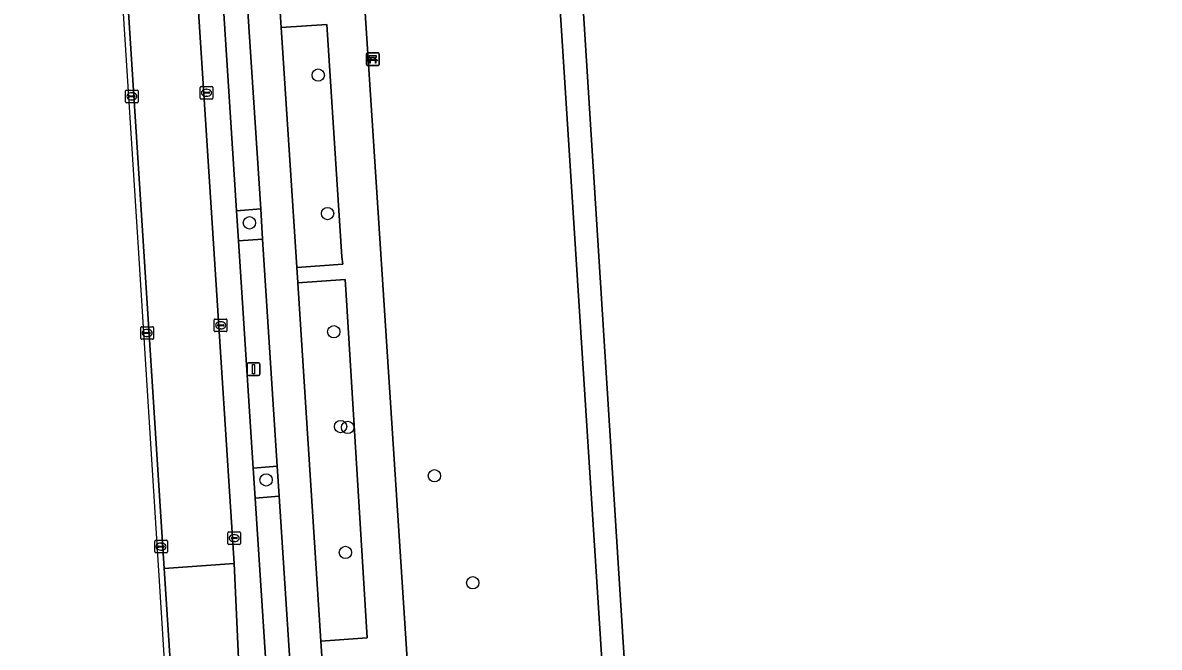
# Model space of a CAD drawing. Extents: x 160732 to 162107, y 387428 to 388479.
# Drawn here: x 160748.5 to 160838.5, y 387907 to 387956.5 of the extents above; entities that cross this region are included whole.
import ezdxf

# ---------------------------------------------------------------- set-up
doc = ezdxf.new("R2010")
doc.units = 0
for name, color, linetype in [('IMGEO_Bank', 7, 'Continuous'), ('IMGEO_Boom', 7, 'Continuous'), ('IMGEO_Fietspad_gesloten', 7, 'Continuous'), ('IMGEO_Groenvoorziening', 7, 'Continuous'), ('IMGEO_Kolk', 7, 'Continuous'), ('IMGEO_Lichtmast', 7, 'Continuous'), ('IMGEO_Meer_plas_ven_vijver', 7, 'Continuous'), ('IMGEO_Oever', 7, 'Continuous'), ('IMGEO_Parkeervlak_open', 7, 'Continuous'), ('IMGEO_Rijbaan_lokaal_gesloten', 7, 'Continuous'), ('IMGEO_Voetpad_open', 7, 'Continuous')]:
    doc.layers.add(name, color=color, linetype=linetype)

msp = doc.modelspace()

# ---------------------------------------------------------------- linework, layer by layer
at = {"layer": 'IMGEO_Bank'}
for p, q in [((160775.685, 387953.169), (160775.685, 387954.01)), ((160775.685, 387954.01), (160775.685, 387953.169)), ((160775.76, 387954.094), (160776.601, 387954.094)), ((160776.601, 387954.094), (160775.76, 387954.094)), ((160776.382, 387953.492), (160775.989, 387953.492)), ((160775.994, 387953.6), (160775.994, 387953.706)), ((160776.038, 387953.706), (160776.038, 387953.6)), ((160776.326, 387953.712), (160776.044, 387953.712)), ((160776.044, 387953.594), (160776.326, 387953.594)), ((160776.332, 387953.6), (160776.332, 387953.706)), ((160776.376, 387953.706), (160776.376, 387953.6)), ((160776.685, 387954.019), (160776.685, 387953.178)), ((160776.685, 387953.178), (160776.685, 387954.019)), ((160776.61, 387953.094), (160775.769, 387953.094)), ((160775.769, 387953.094), (160776.61, 387953.094))]:
    msp.add_line(p, q, dxfattribs=at)
for points in [[(160775.932, 387953.492), (160775.79, 387953.492), (160775.902, 387953.594), (160775.988, 387953.594)], [(160775.988, 387953.712), (160775.902, 387953.712), (160775.902, 387953.873), (160776.465, 387953.873), (160776.465, 387953.712), (160776.382, 387953.712)], [(160775.982, 387953.485), (160775.982, 387953.278), (160775.939, 387953.278), (160775.939, 387953.485)], [(160776.382, 387953.594), (160776.465, 387953.594), (160776.577, 387953.492), (160776.438, 387953.492)], [(160776.432, 387953.485), (160776.432, 387953.278), (160776.388, 387953.278), (160776.388, 387953.485)]]:
    msp.add_lwpolyline(points, dxfattribs=at)
for centre, radius, start, end in [((160775.763, 387954.016), 0.0779, 92.4484, 184.28452), ((160775.763, 387954.016), 0.0779, 92.4484, 184.28452), ((160775.932, 387953.485), 0.00671, 2.89567, 87.10433), ((160775.989, 387953.485), 0.00671, 92.89567, 177.10433), ((160775.987, 387953.705), 0.00671, 2.89567, 87.10433), ((160775.987, 387953.601), 0.00671, 272.89567, 357.10433), ((160776.044, 387953.705), 0.00671, 92.89567, 177.10433), ((160776.044, 387953.601), 0.00671, 182.89567, 267.10433), ((160776.326, 387953.705), 0.00671, 2.89567, 87.10433), ((160776.326, 387953.601), 0.00671, 272.89567, 357.10433), ((160776.383, 387953.705), 0.00671, 92.89567, 177.10433), ((160776.383, 387953.601), 0.00671, 182.89567, 267.10433), ((160776.381, 387953.485), 0.00671, 2.89567, 87.10433), ((160776.438, 387953.485), 0.00671, 92.89567, 177.10433), ((160776.607, 387954.016), 0.0779, 2.4484, 94.28452), ((160776.607, 387954.016), 0.0779, 2.4484, 94.28452), ((160775.763, 387953.172), 0.0779, 182.4484, 274.28452), ((160775.763, 387953.172), 0.0779, 182.4484, 274.28452), ((160776.607, 387953.172), 0.0779, 272.4484, 4.28452), ((160776.607, 387953.172), 0.0779, 272.4484, 4.28452)]:
    msp.add_arc(centre, radius, start, end, dxfattribs=at)
at = {"layer": 'IMGEO_Boom'}
for centre in [(160771.86, 387952.326), (160772.603, 387941.357), (160766.416, 387940.618), (160773.098, 387931.987), (160773.636, 387924.471), (160774.197, 387924.396), (160781.07, 387920.569), (160767.732, 387920.235), (160774.019, 387914.491), (160784.103, 387912.084)]:
    msp.add_circle(centre, 0.489, dxfattribs=at)
at = {"layer": 'IMGEO_Fietspad_gesloten'}
for points in [[(160786.004, 387793.982), (160785.835, 387796.449), (160785.14, 387807.414), (160782.554, 387849.903), (160772.814, 388000), (160770.609, 388033.989), (160770.417, 388036.928), (160773.499, 388037.066), (160773.388, 388039.695), (160772.418, 388053.986)], [(160762.094, 388022.596), (160764.165, 387990.445), (160764.63, 387983.22), (160764.781, 387980.874), (160766.011, 387961.787), (160766.164, 387959.407), (160766.164, 387959.404), (160767.303, 387941.725), (160767.457, 387939.326), (160768.616, 387921.33), (160768.77, 387918.939), (160769.87, 387901.863), (160770.023, 387899.486), (160771.145, 387882.069), (160771.3, 387879.66), (160772.461, 387861.637), (160772.614, 387859.266), (160773.717, 387842.142), (160773.871, 387839.749), (160774.412, 387831.354), (160775.791, 387809.946), (160775.911, 387808.15), (160776.511, 387798.943)], [(160768.248, 388023.022), (160770.817, 387982.821), (160767.229, 387982.564), (160767.3, 387981.473), (160767.314, 387981.26), (160770.902, 387981.611), (160772.452, 387957.554), (160768.859, 387957.327), (160768.938, 387956.103), (160772.547, 387956.332), (160773.734, 387937.928), (160773.823, 387937.339), (160770.167, 387937.078), (160770.243, 387935.892), (160770.245, 387935.866), (160773.992, 387936.116), (160774.073, 387934.904), (160775.746, 387907.719), (160772.073, 387907.458), (160772.15, 387906.263)], [(160772.15, 387906.263), (160772.073, 387907.458), (160770.245, 387935.866), (160770.243, 387935.892), (160770.167, 387937.078), (160770.165, 387937.104), (160768.938, 387956.103), (160768.859, 387957.327), (160767.314, 387981.26), (160767.3, 387981.473), (160767.229, 387982.564), (160767.221, 387982.683), (160767.187, 387983.275), (160766.396, 388000), (160765.082, 388020.453)]]:
    msp.add_lwpolyline(points, dxfattribs=at)
at = {"layer": 'IMGEO_Groenvoorziening'}
for points in [[(160792.906, 388044.151), (160773.388, 388039.695), (160773.499, 388037.066), (160770.417, 388036.928), (160770.609, 388033.989), (160772.814, 388000), (160782.554, 387849.903), (160785.14, 387807.414), (160785.835, 387796.449), (160792.972, 387796.854), (160820.028, 387798.4), (160842.863, 387799.764), (160854.715, 387800.466), (160860.437, 387800.637), (160860.183, 387802.298), (160861.348, 387803.724), (160862.871, 387803.535), (160867.876, 387805.321)], [(160804.527, 387806.316), (160803.555, 387806.564), (160802.656, 387807.01), (160801.869, 387807.632), (160801.228, 387808.404), (160800.762, 387809.293), (160800.601, 387809.769), (160800.433, 387810.758), (160788.313, 388000), (160786.861, 388022.113), (160787.07, 388023.425), (160787.432, 388024.236), (160788.27, 388025.267), (160789.315, 388025.958), (160806.244, 388030.763)]]:
    msp.add_lwpolyline(points, dxfattribs=at)
for points in [[(160772.547, 387956.332), (160768.938, 387956.103), (160770.165, 387937.104), (160770.167, 387937.078), (160773.823, 387937.339), (160773.734, 387937.928)], [(160767.303, 387941.725), (160765.392, 387941.58), (160765.546, 387939.202), (160767.457, 387939.326)], [(160770.245, 387935.866), (160772.073, 387907.458), (160775.746, 387907.719), (160774.073, 387934.904), (160773.992, 387936.116)], [(160768.616, 387921.33), (160766.711, 387921.174), (160766.865, 387918.802), (160768.77, 387918.939)]]:
    msp.add_lwpolyline(points, close=True, dxfattribs=at)
at = {"layer": 'IMGEO_Kolk'}
for p, q in [((160762.583, 387951.427), (160763.435, 387951.427)), ((160756.601, 387950.217), (160756.601, 387951.069)), ((160756.676, 387951.143), (160757.528, 387951.143)), ((160756.86, 387950.637), (160756.86, 387950.649)), ((160757.298, 387950.6), (160756.9, 387950.6)), ((160756.903, 387950.686), (160757.301, 387950.686)), ((160757.089, 387950.923), (160757.114, 387950.923)), ((160757.344, 387950.649), (160757.344, 387950.637)), ((160757.602, 387951.069), (160757.602, 387950.217)), ((160762.508, 387950.501), (160762.508, 387951.353)), ((160762.767, 387950.921), (160762.767, 387950.933)), ((160763.205, 387950.884), (160762.807, 387950.884)), ((160762.81, 387950.97), (160763.208, 387950.97)), ((160763.019, 387950.647), (160762.994, 387950.647)), ((160762.996, 387951.207), (160763.021, 387951.207)), ((160763.251, 387950.933), (160763.251, 387950.921)), ((160763.509, 387951.353), (160763.509, 387950.501)), ((160757.528, 387950.143), (160756.676, 387950.143)), ((160757.112, 387950.363), (160757.087, 387950.363)), ((160763.435, 387950.427), (160762.583, 387950.427)), ((160763.63, 387932.066), (160763.63, 387932.918)), ((160763.705, 387932.992), (160764.557, 387932.992)), ((160763.889, 387932.486), (160763.889, 387932.498)), ((160763.932, 387932.535), (160764.33, 387932.535)), ((160764.118, 387932.772), (160764.143, 387932.772)), ((160764.373, 387932.498), (160764.373, 387932.486)), ((160764.631, 387932.918), (160764.631, 387932.066)), ((160757.805, 387931.459), (160757.805, 387932.311)), ((160757.88, 387932.385), (160758.732, 387932.385)), ((160758.064, 387931.879), (160758.064, 387931.891)), ((160758.502, 387931.842), (160758.104, 387931.842)), ((160758.107, 387931.928), (160758.505, 387931.928)), ((160758.316, 387931.605), (160758.291, 387931.605)), ((160758.293, 387932.165), (160758.318, 387932.165)), ((160758.548, 387931.891), (160758.548, 387931.879)), ((160758.806, 387932.311), (160758.806, 387931.459)), ((160764.557, 387931.992), (160763.705, 387931.992)), ((160764.327, 387932.449), (160763.929, 387932.449)), ((160764.141, 387932.212), (160764.116, 387932.212)), ((160758.732, 387931.385), (160757.88, 387931.385)), ((160758.908, 387914.527), (160758.908, 387915.379)), ((160758.983, 387915.453), (160759.835, 387915.453)), ((160759.909, 387915.379), (160759.909, 387914.527)), ((160764.706, 387915.199), (160764.706, 387916.051)), ((160764.781, 387916.125), (160765.633, 387916.125)), ((160764.965, 387915.619), (160764.965, 387915.631)), ((160765.403, 387915.582), (160765.005, 387915.582)), ((160765.008, 387915.668), (160765.406, 387915.668)), ((160765.194, 387915.905), (160765.219, 387915.905)), ((160765.449, 387915.631), (160765.449, 387915.619)), ((160765.707, 387916.051), (160765.707, 387915.199)), ((160759.167, 387914.947), (160759.167, 387914.959)), ((160759.605, 387914.91), (160759.207, 387914.91)), ((160759.21, 387914.996), (160759.608, 387914.996)), ((160759.419, 387914.673), (160759.394, 387914.673)), ((160759.396, 387915.233), (160759.421, 387915.233)), ((160759.651, 387914.959), (160759.651, 387914.947)), ((160765.633, 387915.125), (160764.781, 387915.125)), ((160765.217, 387915.345), (160765.192, 387915.345)), ((160759.835, 387914.453), (160758.983, 387914.453))]:
    msp.add_line(p, q, dxfattribs=at)
for points in [[(160762.583, 387951.427), (160763.435, 387951.427)], [(160756.601, 387950.217), (160756.601, 387951.069)], [(160756.676, 387951.143), (160757.528, 387951.143)], [(160757.602, 387951.069), (160757.602, 387950.217)], [(160762.508, 387950.501), (160762.508, 387951.353)], [(160763.509, 387951.353), (160763.509, 387950.501)], [(160757.528, 387950.143), (160756.676, 387950.143)], [(160763.435, 387950.427), (160762.583, 387950.427)], [(160763.63, 387932.066), (160763.63, 387932.918)], [(160763.705, 387932.992), (160764.557, 387932.992)], [(160764.631, 387932.918), (160764.631, 387932.066)], [(160757.805, 387931.459), (160757.805, 387932.311)], [(160757.88, 387932.385), (160758.732, 387932.385)], [(160758.806, 387932.311), (160758.806, 387931.459)], [(160764.557, 387931.992), (160763.705, 387931.992)], [(160758.732, 387931.385), (160757.88, 387931.385)], [(160758.908, 387914.527), (160758.908, 387915.379)], [(160758.983, 387915.453), (160759.835, 387915.453)], [(160759.909, 387915.379), (160759.909, 387914.527)], [(160764.706, 387915.199), (160764.706, 387916.051)], [(160764.781, 387916.125), (160765.633, 387916.125)], [(160765.707, 387916.051), (160765.707, 387915.199)], [(160765.633, 387915.125), (160764.781, 387915.125)], [(160759.835, 387914.453), (160758.983, 387914.453)]]:
    msp.add_lwpolyline(points, dxfattribs=at)
for centre, radius, start, end in [((160762.585, 387951.351), 0.0765, 91.55205, 178.44795), ((160762.585, 387951.351), 0.0765, 91.55205, 178.44795), ((160763.433, 387951.351), 0.0765, 1.55205, 88.44795), ((160763.433, 387951.351), 0.0765, 1.55205, 88.44795), ((160756.678, 387951.067), 0.0765, 91.55205, 178.44795), ((160756.678, 387951.067), 0.0765, 91.55205, 178.44795), ((160756.9, 387950.646), 0.0403, 85.87752, 175.75265), ((160756.897, 387950.636), 0.0366, 178.93798, 274.71019), ((160757.301, 387950.643), 0.043, 264.86636, 352.45326), ((160757.305, 387950.648), 0.0386, 1.73085, 96.63898), ((160757.526, 387951.067), 0.0765, 1.55205, 88.44795), ((160757.526, 387951.067), 0.0765, 1.55205, 88.44795), ((160762.585, 387950.503), 0.0765, 181.55205, 268.44795), ((160762.585, 387950.503), 0.0765, 181.55205, 268.44795), ((160762.807, 387950.93), 0.0403, 85.87752, 175.75265), ((160762.804, 387950.92), 0.0366, 178.93798, 274.71019), ((160763.208, 387950.927), 0.043, 264.86636, 352.45326), ((160763.212, 387950.932), 0.0386, 1.73085, 96.63898), ((160763.433, 387950.503), 0.0765, 271.55205, 358.44795), ((160763.433, 387950.503), 0.0765, 271.55205, 358.44795), ((160756.678, 387950.219), 0.0765, 181.55205, 268.44795), ((160756.678, 387950.219), 0.0765, 181.55205, 268.44795), ((160757.526, 387950.219), 0.0765, 271.55205, 358.44795), ((160757.526, 387950.219), 0.0765, 271.55205, 358.44795), ((160763.707, 387932.916), 0.0765, 91.55205, 178.44795), ((160763.707, 387932.916), 0.0765, 91.55205, 178.44795), ((160763.929, 387932.495), 0.0403, 85.87752, 175.75265), ((160763.926, 387932.485), 0.0366, 178.93798, 274.71019), ((160764.33, 387932.492), 0.043, 264.86636, 352.45326), ((160764.334, 387932.497), 0.0386, 1.73085, 96.63898), ((160764.555, 387932.916), 0.0765, 1.55205, 88.44795), ((160764.555, 387932.916), 0.0765, 1.55205, 88.44795), ((160757.882, 387932.309), 0.0765, 91.55205, 178.44795), ((160757.882, 387932.309), 0.0765, 91.55205, 178.44795), ((160758.104, 387931.888), 0.0403, 85.87752, 175.75265), ((160758.101, 387931.878), 0.0366, 178.93798, 274.71019), ((160758.505, 387931.885), 0.043, 264.86636, 352.45326), ((160758.509, 387931.89), 0.0386, 1.73085, 96.63898), ((160758.73, 387932.309), 0.0765, 1.55205, 88.44795), ((160758.73, 387932.309), 0.0765, 1.55205, 88.44795), ((160763.707, 387932.068), 0.0765, 181.55205, 268.44795), ((160763.707, 387932.068), 0.0765, 181.55205, 268.44795), ((160764.555, 387932.068), 0.0765, 271.55205, 358.44795), ((160764.555, 387932.068), 0.0765, 271.55205, 358.44795), ((160757.882, 387931.461), 0.0765, 181.55205, 268.44795), ((160757.882, 387931.461), 0.0765, 181.55205, 268.44795), ((160758.73, 387931.461), 0.0765, 271.55205, 358.44795), ((160758.73, 387931.461), 0.0765, 271.55205, 358.44795), ((160758.985, 387915.377), 0.0765, 91.55205, 178.44795), ((160758.985, 387915.377), 0.0765, 91.55205, 178.44795), ((160759.833, 387915.377), 0.0765, 1.55205, 88.44795), ((160759.833, 387915.377), 0.0765, 1.55205, 88.44795), ((160764.783, 387916.049), 0.0765, 91.55205, 178.44795), ((160764.783, 387916.049), 0.0765, 91.55205, 178.44795), ((160765.005, 387915.628), 0.0403, 85.87752, 175.75265), ((160765.002, 387915.618), 0.0366, 178.93798, 274.71019), ((160765.406, 387915.625), 0.043, 264.86636, 352.45326), ((160765.41, 387915.63), 0.0386, 1.73085, 96.63898), ((160765.631, 387916.049), 0.0765, 1.55205, 88.44795), ((160765.631, 387916.049), 0.0765, 1.55205, 88.44795), ((160758.985, 387914.529), 0.0765, 181.55205, 268.44795), ((160758.985, 387914.529), 0.0765, 181.55205, 268.44795), ((160759.207, 387914.956), 0.0403, 85.87752, 175.75265), ((160759.204, 387914.946), 0.0366, 178.93798, 274.71019), ((160759.608, 387914.953), 0.043, 264.86636, 352.45326), ((160759.612, 387914.958), 0.0386, 1.73085, 96.63898), ((160759.833, 387914.529), 0.0765, 271.55205, 358.44795), ((160759.833, 387914.529), 0.0765, 271.55205, 358.44795), ((160764.783, 387915.201), 0.0765, 181.55205, 268.44795), ((160764.783, 387915.201), 0.0765, 181.55205, 268.44795), ((160765.631, 387915.201), 0.0765, 271.55205, 358.44795), ((160765.631, 387915.201), 0.0765, 271.55205, 358.44795)]:
    msp.add_arc(centre, radius, start, end, dxfattribs=at)
for centre, major_axis, ratio, start_param, end_param in [((160757.088, 387950.643), (-0.387, 0.002), 0.722429, 4.712389, 7.853982), ((160757.113, 387950.643), (-0.39, 0.002), 0.717154, 1.570796, 4.712389), ((160762.995, 387950.927), (-0.387, 0.002), 0.722429, 4.712389, 7.853982), ((160763.02, 387950.927), (-0.39, 0.002), 0.717154, 1.570796, 4.712389), ((160764.117, 387932.492), (-0.387, 0.002), 0.722429, 4.712389, 7.853982), ((160764.142, 387932.492), (-0.39, 0.002), 0.717154, 1.570796, 4.712389), ((160758.292, 387931.885), (-0.387, 0.002), 0.722429, 4.712389, 7.853982), ((160758.317, 387931.885), (-0.39, 0.002), 0.717154, 1.570796, 4.712389), ((160765.193, 387915.625), (-0.387, 0.002), 0.722429, 4.712389, 7.853982), ((160765.218, 387915.625), (-0.39, 0.002), 0.717154, 1.570796, 4.712389), ((160759.395, 387914.953), (-0.387, 0.002), 0.722429, 4.712389, 7.853982), ((160759.42, 387914.953), (-0.39, 0.002), 0.717154, 1.570796, 4.712389)]:
    msp.add_ellipse(centre, major_axis=major_axis, ratio=ratio, start_param=start_param, end_param=end_param, dxfattribs=at)
at = {"layer": 'IMGEO_Lichtmast'}
for p, q in [((160766.243, 387928.611), (160766.243, 387929.411)), ((160766.243, 387929.411), (160766.243, 387928.611)), ((160766.343, 387929.511), (160767.133, 387929.511)), ((160767.133, 387929.511), (160766.343, 387929.511)), ((160767.233, 387929.411), (160767.233, 387928.611)), ((160767.233, 387928.611), (160767.233, 387929.411)), ((160767.133, 387928.511), (160766.343, 387928.511)), ((160766.343, 387928.511), (160767.133, 387928.511))]:
    msp.add_line(p, q, dxfattribs=at)
msp.add_lwpolyline([(160766.663, 387929.386), (160766.813, 387929.386), (160766.813, 387928.636), (160766.663, 387928.636), (160766.663, 387929.386)], dxfattribs=at)
for centre, start, end in [((160766.343, 387929.411), 90, 180), ((160766.343, 387929.411), 90, 180), ((160767.133, 387929.411), 0, 90), ((160767.133, 387929.411), 360, 90), ((160766.343, 387928.611), 180, 270), ((160766.343, 387928.611), 180, 270), ((160767.133, 387928.611), 270, 0), ((160767.133, 387928.611), 270, 0)]:
    msp.add_arc(centre, 0.1, start, end, dxfattribs=at)
at = {"layer": 'IMGEO_Meer_plas_ven_vijver'}
msp.add_lwpolyline([(160788.782, 388022.168), (160790.178, 388000), (160796.936, 387892.703), (160802.392, 387809.986)], dxfattribs=at)
at = {"layer": 'IMGEO_Oever'}
for points in [[(160786.861, 388022.113), (160788.313, 388000), (160800.433, 387810.758), (160800.601, 387809.769), (160800.762, 387809.293), (160801.228, 387808.404), (160801.869, 387807.632), (160802.656, 387807.01), (160803.555, 387806.564), (160804.527, 387806.316)], [(160802.392, 387809.986), (160796.936, 387892.703), (160790.178, 388000), (160788.782, 388022.168)]]:
    msp.add_lwpolyline(points, dxfattribs=at)
at = {"layer": 'IMGEO_Parkeervlak_open'}
for points in [[(160764.736, 387834.986), (160760.378, 387902.244), (160759.662, 387913.216), (160753.548, 388008.421)], [(160753.342, 388007.807), (160753.178, 388007.614), (160753.178, 388007.614), (160757.594, 387938.635), (160764.041, 387836.325)], [(160760.054, 387993.374), (160765.198, 387913.607), (160765.693, 387902.582), (160768.238, 387866.38), (160770.258, 387835.277), (160770.567, 387831.608), (160771.02, 387827.716)], [(160766.865, 387918.802), (160766.711, 387921.174), (160765.546, 387939.202), (160765.392, 387941.58), (160764.246, 387959.299), (160764.246, 387959.305), (160764.092, 387961.692), (160762.861, 387980.718), (160762.708, 387983.089), (160762.241, 387990.311), (160762.236, 387990.383)], [(160772.54, 387831.026), (160772.529, 387831.196), (160771.984, 387839.625), (160771.829, 387842.016), (160770.722, 387859.141), (160770.571, 387861.481), (160769.404, 387879.533), (160769.249, 387881.923), (160768.122, 387899.357), (160767.97, 387901.706), (160766.865, 387918.802)]]:
    msp.add_lwpolyline(points, dxfattribs=at)
at = {"layer": 'IMGEO_Rijbaan_lokaal_gesloten'}
msp.add_lwpolyline([(160748.451, 388080.742), (160750.048, 388056.496), (160751.038, 388041.036), (160752.867, 388012.461), (160752.868, 388012.458), (160753.548, 388008.421), (160759.662, 387913.216), (160765.198, 387913.607), (160760.054, 387993.374), (160760.344, 387999.65)], dxfattribs=at)
msp.add_lwpolyline([(160765.693, 387902.582), (160765.198, 387913.607), (160759.662, 387913.216), (160760.378, 387902.244)], close=True, dxfattribs=at)
at = {"layer": 'IMGEO_Voetpad_open'}
for points in [[(160766.164, 387959.404), (160764.246, 387959.299), (160765.392, 387941.58), (160767.303, 387941.725)], [(160767.457, 387939.326), (160765.546, 387939.202), (160766.711, 387921.174), (160768.616, 387921.33)], [(160768.77, 387918.939), (160766.865, 387918.802), (160767.97, 387901.706), (160769.87, 387901.863)]]:
    msp.add_lwpolyline(points, close=True, dxfattribs=at)

doc.saveas('drawing.dxf')
